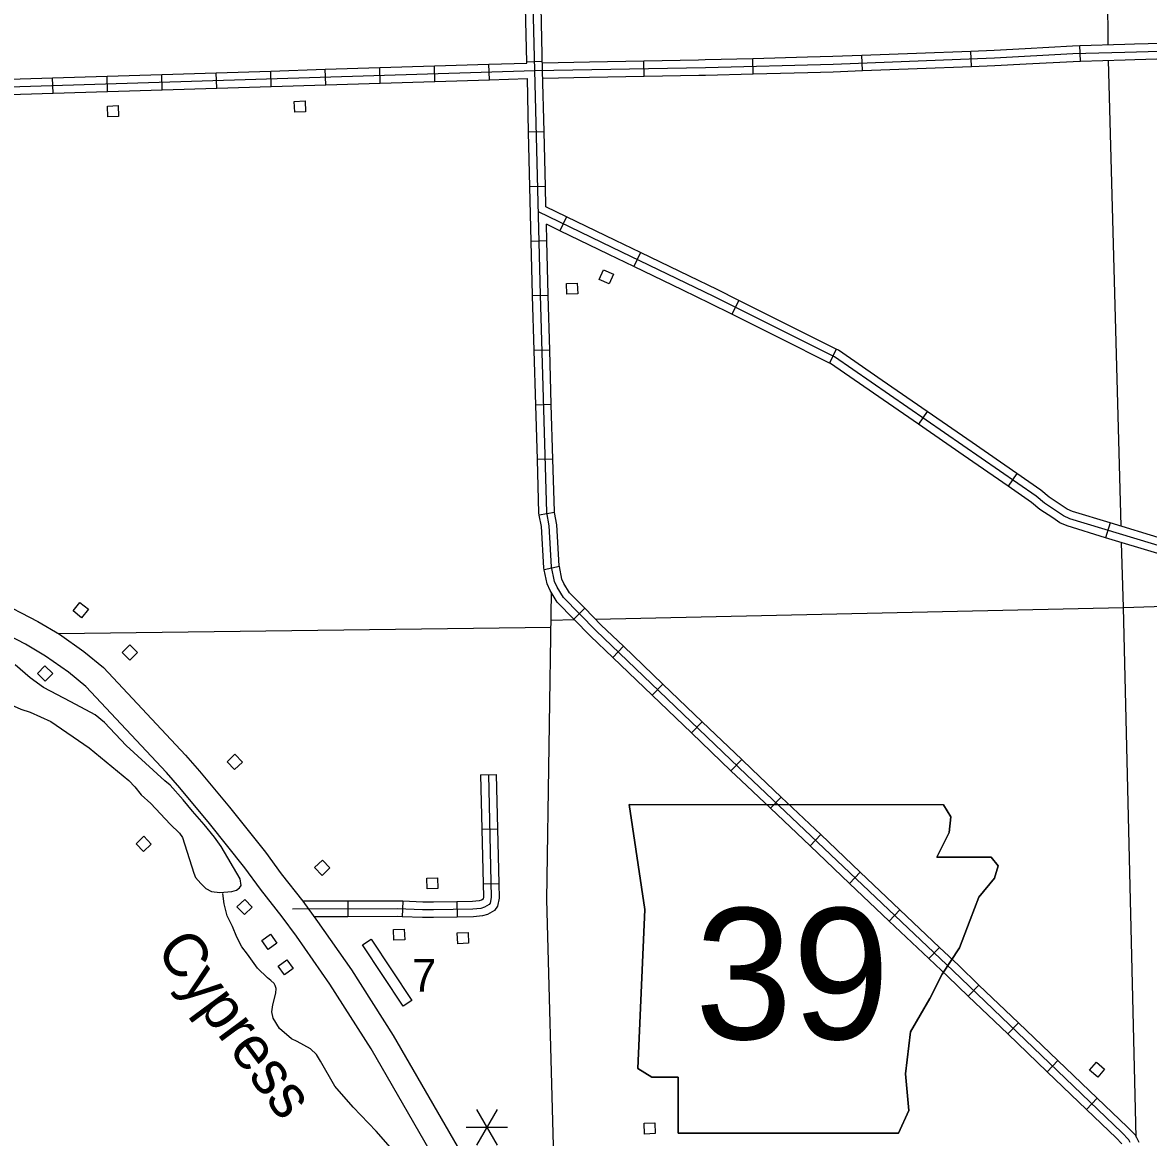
# Model space of a CAD drawing. Extents: x 1084508 to 1142749, y 1057638 to 1093403.
# Drawn here: x 1104795 to 1108215, y 1060730 to 1064117 of the extents above; entities that cross this region are included whole.
import ezdxf

# ---------------------------------------------------------------- set-up
doc = ezdxf.new("R2010")
doc.units = 0
for name, color, linetype in [('Level 15', 7, 'Continuous'), ('Level 21', 7, 'Continuous'), ('Level 32', 7, 'Continuous'), ('Level 35', 7, 'Continuous'), ('Level 4', 7, 'Continuous'), ('Level 45', 7, 'Continuous'), ('Level 48', 7, 'Continuous'), ('Level 5', 7, 'Continuous'), ('Level 56', 7, 'Continuous')]:
    doc.layers.add(name, color=color, linetype=linetype)

msp = doc.modelspace()

# ---------------------------------------------------------------- linework, layer by layer
at = {"layer": 'Level 15'}
for points in [[(1104711.5, 1062364.7), (1104841.2, 1062297.2), (1104906.8, 1062258.9), (1104981.4, 1062206.6), (1105040.8, 1062157.6), (1105289.6, 1061891.8), (1105332.5, 1061843.3), (1105423.2, 1061734.1), (1105532.5, 1061597.1), (1105580.4, 1061531.7), (1105646.3, 1061447.9), (1105690.5, 1061386.9), (1105793.5, 1061240), (1105920.9, 1061040.4), (1106115.1, 1060703.6)], [(1106048, 1060662.9), (1105853.8, 1060999.7), (1105728.3, 1061196.3), (1105626.6, 1061341.4), (1105583.7, 1061400.6), (1105517.9, 1061484.3), (1105470.1, 1061549.4), (1105362.4, 1061684.5), (1105272.9, 1061792.2), (1105231.6, 1061839), (1104986.9, 1062100.3), (1104933.9, 1062144.1), (1104864.4, 1062192.8), (1104803.3, 1062228.5), (1104674.6, 1062295.5)]]:
    msp.add_lwpolyline(points, dxfattribs=at)
at = {"layer": 'Level 21'}
for p, q in [((1106685.2, 1061422.9), (1106637.4, 1061741.5)), ((1107592.5, 1061741), (1107614.5, 1061704.3)), ((1107614.5, 1061704.3), (1107609.2, 1061656.5)), ((1107609.2, 1061656.5), (1107572, 1061582.2)), ((1107572, 1061582.2), (1107736.6, 1061582.2)), ((1107736.6, 1061582.2), (1107757.9, 1061555.7)), ((1107757.9, 1061555.7), (1107747.2, 1061518.5)), ((1107747.2, 1061518.5), (1107699.4, 1061460.1)), ((1107699.4, 1061460.1), (1107672.9, 1061391)), ((1106663.9, 1060939.7), (1106685.2, 1061422.9)), ((1107672.9, 1061391), (1107641, 1061306.1)), ((1107641, 1061306.1), (1107587.9, 1061226.4)), ((1107587.9, 1061226.4), (1107550.8, 1061152.1)), ((1107550.8, 1061152.1), (1107492.3, 1061051.2)), ((1107492.3, 1061051.2), (1107476.4, 1060923.7)), ((1106706.4, 1060913.1), (1106663.9, 1060939.7)), ((1107476.4, 1060923.7), (1107487, 1060812.2)), ((1106786.1, 1060913.1), (1106706.4, 1060913.1)), ((1106786.1, 1060743.2), (1106786.1, 1060913.1)), ((1107487, 1060812.2), (1107455.2, 1060743.2)), ((1107455.2, 1060743.2), (1106786.1, 1060743.2))]:
    msp.add_line(p, q, dxfattribs=at)
msp.add_lwpolyline([(1106637.4, 1061741.5), (1106685.2, 1061422.9), (1106663.9, 1060939.7), (1106706.4, 1060913.1), (1106786.1, 1060913.1), (1106786.1, 1060743.2), (1107455.2, 1060743.2), (1107487, 1060812.2), (1107476.4, 1060923.7), (1107492.3, 1061051.2), (1107550.8, 1061152.1), (1107587.9, 1061226.4), (1107641, 1061306.1), (1107672.9, 1061391), (1107699.4, 1061460.1), (1107747.2, 1061518.5), (1107757.9, 1061555.7), (1107736.6, 1061582.2), (1107572, 1061582.2), (1107609.2, 1061656.5), (1107614.5, 1061704.3), (1107592.5, 1061741)], close=True, dxfattribs=at)
msp.add_lwpolyline([(1106637.4, 1061741.5), (1107592.5, 1061741)], dxfattribs=at)
at = {"layer": 'Level 32'}
for p, q in [((1105550.2, 1063922.6), (1105548.7, 1063969.7)), ((1105715.8, 1063927.7), (1105714.4, 1063974.8)), ((1105881.5, 1063932.9), (1105880, 1063979.9)), ((1106047.1, 1063938), (1106045.7, 1063985)), ((1106212.8, 1063943.1), (1106211.3, 1063990.2)), ((1106374, 1063998.2), (1106326.9, 1063997)), ((1104887.6, 1063902.1), (1104886.1, 1063949.2)), ((1105053.2, 1063907.2), (1105051.8, 1063954.3)), ((1105218.9, 1063912.4), (1105217.4, 1063959.4)), ((1105384.5, 1063917.5), (1105383.1, 1063964.5)), ((1106379.2, 1063784.8), (1106332.1, 1063783.7)), ((1106383.2, 1063619.1), (1106336.1, 1063618)), ((1106446.8, 1063527.1), (1106426.3, 1063484.7)), ((1106387.2, 1063453.5), (1106340.1, 1063452.3)), ((1106391.2, 1063287.9), (1106344.2, 1063286.5)), ((1106396, 1063122.2), (1106349, 1063120.9)), ((1106400.8, 1062956.6), (1106353.8, 1062955.2)), ((1106405.6, 1062790.9), (1106358.6, 1062789.5)), ((1106410.8, 1062629), (1106364.5, 1062620.3)), ((1106425.3, 1062464.7), (1106379.2, 1062455)), ((1106502.4, 1062338), (1106468.8, 1062305.1)), ((1106619.9, 1062222.3), (1106587.3, 1062188.2)), ((1106739.6, 1062107.7), (1106707.1, 1062073.7)), ((1106859.4, 1061993.1), (1106826.8, 1061959.1)), ((1106979.1, 1061878.5), (1106946.6, 1061844.5)), ((1106186.1, 1061832.2), (1106233.2, 1061833.4)), ((1107099.1, 1061764.4), (1107066.7, 1061730.2)), ((1106190.1, 1061666.6), (1106237.2, 1061667.7)), ((1107219.3, 1061650.2), (1107186.9, 1061616.1)), ((1107339.5, 1061536.1), (1107307.1, 1061502)), ((1106194.1, 1061500.9), (1106241.2, 1061502)), ((1105782.8, 1061448.1), (1105782.9, 1061401)), ((1105949.6, 1061447.7), (1105947.6, 1061400.7)), ((1106113.9, 1061446.6), (1106114.7, 1061399.5)), ((1107459.7, 1061422), (1107427.3, 1061387.9)), ((1107579.9, 1061307.9), (1107547.5, 1061273.8)), ((1107699.9, 1061193.5), (1107667.4, 1061159.5)), ((1107819.6, 1061078.9), (1107787.1, 1061044.9)), ((1107939.4, 1060964.3), (1107906.9, 1060930.3)), ((1108059.2, 1060849.8), (1108026.6, 1060815.8))]:
    msp.add_line(p, q, dxfattribs=at)
for points in [[(1101803.1, 1062820.2), (1101799.9, 1063061.8), (1101798.3, 1063329.1), (1101793.8, 1063593.3), (1101794.8, 1063862.3), (1101799.2, 1063869.7), (1101809.7, 1063872.4), (1101921.7, 1063873.2), (1101931.1, 1063874.5), (1101946.3, 1063879.2), (1101968.1, 1063891.8), (1102440.8, 1063896.4), (1102899.8, 1063906.9), (1103341.7, 1063912.5), (1104271.6, 1063919.3), (1104687.4, 1063919.5), (1106351.1, 1063971), (1106309.5, 1065628)], [(1106326.9, 1063997), (1106322.7, 1064162.6)], [(1106374.6, 1063971.4), (1106369.8, 1064163.8)], [(1105383.1, 1063964.5), (1105548.7, 1063969.7)], [(1105548.7, 1063969.7), (1105714.4, 1063974.8)], [(1105714.4, 1063974.8), (1105880, 1063979.9)], [(1105880, 1063979.9), (1106045.7, 1063985)], [(1106045.7, 1063985), (1106211.3, 1063990.2)], [(1106211.3, 1063990.2), (1106327, 1063993.8), (1106326.9, 1063997)], [(1108159.4, 1060715.6), (1108155.5, 1060723.4), (1108133.5, 1060746), (1107621.1, 1061236.3), (1106994, 1061831.8), (1106536.1, 1062269.9), (1106437.8, 1062370.5), (1106418.3, 1062402.4), (1106410.7, 1062419.3), (1106401.4, 1062463.9), (1106394.4, 1062588.7), (1106386.8, 1062629.2), (1106367.6, 1063289.7), (1106351.1, 1063971)], [(1106379.2, 1063784.8), (1106374.6, 1063971.4)], [(1104720.5, 1063944), (1104886.1, 1063949.2)], [(1104886.1, 1063949.2), (1105051.8, 1063954.3)], [(1105051.8, 1063954.3), (1105217.4, 1063959.4)], [(1105217.4, 1063959.4), (1105383.1, 1063964.5)], [(1105881.5, 1063932.9), (1106047.1, 1063938)], [(1106047.1, 1063938), (1106212.8, 1063943.1)], [(1106212.8, 1063943.1), (1106328.1, 1063946.7)], [(1106332.1, 1063783.7), (1106328.1, 1063946.7)], [(1104721.9, 1063897), (1104887.6, 1063902.1)], [(1104887.6, 1063902.1), (1105053.2, 1063907.2)], [(1105053.2, 1063907.2), (1105218.9, 1063912.4)], [(1105218.9, 1063912.4), (1105384.5, 1063917.5)], [(1105384.5, 1063917.5), (1105550.2, 1063922.6)], [(1105550.2, 1063922.6), (1105715.8, 1063927.7)], [(1105715.8, 1063927.7), (1105881.5, 1063932.9)], [(1106336.1, 1063618), (1106332.1, 1063783.7)], [(1106383.2, 1063619.1), (1106379.2, 1063784.8)], [(1106340.1, 1063452.3), (1106336.1, 1063618)], [(1106384.7, 1063557.1), (1106383.2, 1063619.1)], [(1106585.8, 1063433.7), (1106362.4, 1063541.8)], [(1106446.8, 1063527.1), (1106384.7, 1063557.1)], [(1106596, 1063454.9), (1106446.8, 1063527.1)], [(1106426.3, 1063484.7), (1106386, 1063504.2)], [(1106387.2, 1063453.5), (1106386, 1063504.2)], [(1106575.5, 1063412.5), (1106426.3, 1063484.7)], [(1106344.2, 1063286.5), (1106344.1, 1063289), (1106340.1, 1063452.3)], [(1106391.2, 1063287.9), (1106391.2, 1063290.3), (1106387.2, 1063453.5)], [(1106349, 1063120.9), (1106344.2, 1063286.5)], [(1106396, 1063122.2), (1106391.2, 1063287.9)], [(1106353.8, 1062955.2), (1106349, 1063120.9)], [(1106400.8, 1062956.6), (1106396, 1063122.2)], [(1106358.6, 1062789.5), (1106353.8, 1062955.2)], [(1106405.6, 1062790.9), (1106400.8, 1062956.6)], [(1106364.5, 1062620.3), (1106363.3, 1062626.7), (1106358.6, 1062789.5)], [(1106410.8, 1062629), (1106410.2, 1062631.8), (1106405.6, 1062790.9)], [(1106379.2, 1062455), (1106378, 1062460.8), (1106371, 1062585.8), (1106364.5, 1062620.3)], [(1106425.3, 1062464.7), (1106424.8, 1062467), (1106417.8, 1062591.5), (1106410.8, 1062629)], [(1106502.4, 1062338), (1106456.5, 1062385), (1106439.2, 1062413.4), (1106433.2, 1062426.6), (1106425.3, 1062464.7)], [(1106468.8, 1062305.1), (1106419.1, 1062355.9), (1106397.4, 1062391.4), (1106388.2, 1062412), (1106379.2, 1062455)], [(1106619.9, 1062222.3), (1106552.6, 1062286.6), (1106502.4, 1062338)], [(1106587.3, 1062188.2), (1106519.5, 1062253.1), (1106468.8, 1062305.1)], [(1106739.6, 1062107.7), (1106619.9, 1062222.3)], [(1106707.1, 1062073.7), (1106587.3, 1062188.2)], [(1106859.4, 1061993.1), (1106739.6, 1062107.7)], [(1106826.8, 1061959.1), (1106707.1, 1062073.7)], [(1106979.1, 1061878.5), (1106859.4, 1061993.1)], [(1106946.6, 1061844.5), (1106826.8, 1061959.1)], [(1107099.1, 1061764.4), (1107010.2, 1061848.8), (1106979.1, 1061878.5)], [(1106209.7, 1061832.8), (1106218.7, 1061459.2), (1106215.3, 1061442.1), (1106212.3, 1061437.6), (1106197.6, 1061429.7), (1106186.7, 1061426.4), (1106163, 1061423.9), (1106042.9, 1061421.8), (1106009.9, 1061421.7), (1105933.8, 1061424.8), (1105615, 1061424.3)], [(1106186.1, 1061832.2), (1106190.1, 1061666.6)], [(1106233.2, 1061833.4), (1106237.2, 1061667.7)], [(1107066.7, 1061730.2), (1106977.7, 1061814.7), (1106946.6, 1061844.5)], [(1107219.3, 1061650.2), (1107099.1, 1061764.4)], [(1107186.9, 1061616.1), (1107066.7, 1061730.2)], [(1106190.1, 1061666.6), (1106194.1, 1061500.9)], [(1106237.2, 1061667.7), (1106241.2, 1061502)], [(1107339.5, 1061536.1), (1107219.3, 1061650.2)], [(1107307.1, 1061502), (1107186.9, 1061616.1)], [(1107459.7, 1061422), (1107339.5, 1061536.1)], [(1106194.1, 1061500.9), (1106195.1, 1061461.2), (1106193.7, 1061454.3), (1106188.6, 1061451.6), (1106182, 1061449.6), (1106161.5, 1061447.4), (1106113.9, 1061446.6)], [(1106241.2, 1061502), (1106242.2, 1061457.2), (1106237.5, 1061433), (1106228.7, 1061419.6), (1106206.6, 1061407.9), (1106191.4, 1061403.3), (1106164.4, 1061400.4), (1106114.7, 1061399.5)], [(1107427.3, 1061387.9), (1107307.1, 1061502)], [(1105782.8, 1061448.1), (1105646.4, 1061447.9)], [(1105949.6, 1061447.7), (1105934.3, 1061448.4), (1105782.8, 1061448.1)], [(1106113.9, 1061446.6), (1106042.6, 1061445.3), (1106010.4, 1061445.2), (1105949.6, 1061447.7)], [(1107579.9, 1061307.9), (1107459.7, 1061422)], [(1105782.9, 1061401), (1105680.5, 1061400.9)], [(1105947.6, 1061400.7), (1105933.4, 1061401.3), (1105782.9, 1061401)], [(1106114.7, 1061399.5), (1106043.1, 1061398.2), (1106009.5, 1061398.1), (1105947.6, 1061400.7)], [(1107547.5, 1061273.8), (1107427.3, 1061387.9)], [(1107699.9, 1061193.5), (1107637.4, 1061253.3), (1107579.9, 1061307.9)], [(1107667.4, 1061159.5), (1107604.9, 1061219.2), (1107547.5, 1061273.8)], [(1107819.6, 1061078.9), (1107699.9, 1061193.5)], [(1107787.1, 1061044.9), (1107667.4, 1061159.5)], [(1107939.4, 1060964.3), (1107819.6, 1061078.9)], [(1107906.9, 1060930.3), (1107787.1, 1061044.9)], [(1108059.2, 1060849.8), (1107939.4, 1060964.3)], [(1108026.6, 1060815.8), (1107906.9, 1060930.3)], [(1108186.3, 1060714.8), (1108174.9, 1060737.2), (1108150.1, 1060762.7), (1108059.2, 1060849.8)], [(1108134.3, 1060711.4), (1108116.9, 1060729.3), (1108026.6, 1060815.8)]]:
    msp.add_lwpolyline(points, dxfattribs=at)
at = {"layer": 'Level 35'}
for points in [[(1104183.2, 1062243.7), (1104214.6, 1062227.1), (1104254.2, 1062209.6), (1104313.5, 1062194.4), (1104369.8, 1062183.5), (1104456.9, 1062157.9), (1104504.6, 1062142.3), (1104554.6, 1062132.7), (1104658.3, 1062104.9), (1104694.9, 1062091.6), (1104759.9, 1062044.7), (1104789.1, 1062031.1), (1104818.3, 1062022.6), (1104880.7, 1061993.4), (1104996.9, 1061913.6), (1105117.4, 1061814.6), (1105136.3, 1061795.5), (1105154.9, 1061771.2), (1105184.5, 1061744.9)], [(1105243.5, 1061800.3), (1105226.6, 1061814), (1105109.9, 1061921.4), (1105044, 1061990.7), (1105015.4, 1062014.3), (1104941.6, 1062054), (1104857.9, 1062097.4), (1104818.1, 1062126.6), (1104772.6, 1062165.9)], [(1105184.5, 1061744.9), (1105243.4, 1061682.4), (1105271.8, 1061654.7), (1105281.1, 1061641.2), (1105315.1, 1061533), (1105320.6, 1061520), (1105335.8, 1061501.8), (1105351.5, 1061486.4), (1105369.1, 1061477.7), (1105394.3, 1061474), (1105430.6, 1061477.7), (1105444.9, 1061482), (1105454, 1061488.7), (1105459, 1061495.8), (1105456, 1061516.1), (1105397.7, 1061614), (1105378.1, 1061642.1), (1105346.7, 1061681), (1105310.8, 1061721.3), (1105282.5, 1061756.2), (1105243.5, 1061800.3)], [(1105912.1, 1060699.9), (1105868.6, 1060749.8), (1105799.3, 1060822.9), (1105743.8, 1060885.8), (1105699.6, 1060962), (1105687.5, 1060982), (1105669.5, 1061000.1), (1105629.1, 1061022), (1105611.8, 1061029.8), (1105575.4, 1061061), (1105556.5, 1061093.2), (1105552, 1061112.2), (1105554.9, 1061133), (1105564.4, 1061168.9), (1105565.1, 1061183.4), (1105562.5, 1061192.4), (1105559.1, 1061198.2), (1105549, 1061207.6), (1105539, 1061215.8), (1105508.7, 1061244.2), (1105478.5, 1061287.4), (1105461, 1061309.4), (1105445.4, 1061338.8), (1105432.6, 1061370.9), (1105416.1, 1061403.9), (1105406.9, 1061439.7), (1105403.4, 1061471.9)]]:
    msp.add_lwpolyline(points, dxfattribs=at)
at = {"layer": 'Level 4'}
msp.add_lwpolyline([(1106408.8, 1060667.5), (1106387.1, 1061453.5), (1106401.7, 1062384.3)], dxfattribs=at)
at = {"layer": 'Level 45'}
for p, q in [((1108008.2, 1063999.6), (1108006.7, 1064046.7)), ((1107014.5, 1063961), (1107013.3, 1064008)), ((1107346.1, 1063970.8), (1107344.3, 1064017.8)), ((1107677.3, 1063983.3), (1107675.5, 1064030.4)), ((1106683, 1063953.6), (1106682.1, 1064000.7)), ((1106671.9, 1063418.2), (1106651.4, 1063375.9)), ((1106970.1, 1063272.9), (1106949.1, 1063230.8)), ((1107266.6, 1063124.8), (1107245.6, 1063082.6)), ((1107542.6, 1062935.4), (1107515.9, 1062896.7)), ((1107815.4, 1062747.1), (1107788.7, 1062708.4)), ((1108098.3, 1062597.2), (1108084.7, 1062552.2))]:
    msp.add_line(p, q, dxfattribs=at)
for points in [[(1107675.5, 1064030.4), (1107746.2, 1064033.1), (1107840.7, 1064038.2)], [(1107840.7, 1064038.2), (1107983.6, 1064046), (1108006.7, 1064046.7)], [(1108006.7, 1064046.7), (1108142.5, 1064051), (1108172.5, 1064051.8)], [(1108172.5, 1064051.8), (1108338.1, 1064056.4)], [(1106351.1, 1063971), (1106869.1, 1063980.6), (1107256.6, 1063990.9), (1107747.3, 1064009.6), (1107984.6, 1064022.5), (1108143.2, 1064027.4), (1108354.5, 1064033.3), (1108730.1, 1064035.5), (1108810, 1062509.3), (1108384.4, 1062486.7), (1108374.9, 1062488.9), (1107975.8, 1062609.8), (1107956.6, 1062618.4), (1107899.2, 1062656.6), (1107873.9, 1062678.2), (1107261.3, 1063101.1), (1106894.1, 1063284.6), (1106585.8, 1063433.7)], [(1106682.1, 1064000.7), (1106847.8, 1064003.8)], [(1106847.8, 1064003.8), (1106868.6, 1064004.2), (1107013.3, 1064008)], [(1107013.3, 1064008), (1107178.9, 1064012.4)], [(1107178.9, 1064012.4), (1107255.9, 1064014.5), (1107344.3, 1064017.8)], [(1107344.3, 1064017.8), (1107509.9, 1064024.1)], [(1107509.9, 1064024.1), (1107675.5, 1064030.4)], [(1108008.2, 1063999.6), (1108143.9, 1064003.9), (1108173.8, 1064004.7)], [(1108173.8, 1064004.7), (1108339.4, 1064009.3)], [(1106374.1, 1063994.9), (1106516.4, 1063997.6)], [(1106516.4, 1063997.6), (1106682.1, 1064000.7)], [(1107180.2, 1063965.4), (1107257.4, 1063967.4), (1107346.1, 1063970.8)], [(1107346.1, 1063970.8), (1107511.7, 1063977.1)], [(1107511.7, 1063977.1), (1107677.3, 1063983.3)], [(1107677.3, 1063983.3), (1107748.4, 1063986), (1107843.2, 1063991.2)], [(1107843.2, 1063991.2), (1107985.7, 1063998.9), (1108008.2, 1063999.6)], [(1106375.2, 1063947.9), (1106517.2, 1063950.5)], [(1106517.2, 1063950.5), (1106683, 1063953.6)], [(1106683, 1063953.6), (1106848.7, 1063956.7)], [(1106848.7, 1063956.7), (1106869.7, 1063957.1), (1107014.5, 1063961)], [(1107014.5, 1063961), (1107180.2, 1063965.4)], [(1106671.9, 1063418.2), (1106596, 1063454.9)], [(1106651.4, 1063375.9), (1106575.5, 1063412.5)], [(1106821.1, 1063346.1), (1106671.9, 1063418.2)], [(1106800.6, 1063303.7), (1106651.4, 1063375.9)], [(1106970.1, 1063272.9), (1106904.5, 1063305.7), (1106821.1, 1063346.1)], [(1106949.1, 1063230.8), (1106883.7, 1063263.5), (1106800.6, 1063303.7)], [(1107118.4, 1063198.8), (1106970.1, 1063272.9)], [(1107097.3, 1063156.7), (1106949.1, 1063230.8)], [(1107266.6, 1063124.8), (1107118.4, 1063198.8)], [(1107245.6, 1063082.6), (1107097.3, 1063156.7)], [(1107406.3, 1063029.6), (1107273.3, 1063121.4), (1107266.6, 1063124.8)], [(1107379.5, 1062990.9), (1107249.3, 1063080.8), (1107245.6, 1063082.6)], [(1107542.6, 1062935.4), (1107406.3, 1063029.6)], [(1107515.9, 1062896.7), (1107379.5, 1062990.9)], [(1107679, 1062841.3), (1107542.6, 1062935.4)], [(1107652.3, 1062802.5), (1107515.9, 1062896.7)], [(1107815.4, 1062747.1), (1107679, 1062841.3)], [(1107788.7, 1062708.4), (1107652.3, 1062802.5)], [(1107949.8, 1062651.2), (1107913.4, 1062675.4), (1107888.2, 1062696.9), (1107815.4, 1062747.1)], [(1107923.8, 1062612), (1107885, 1062637.8), (1107859.5, 1062659.5), (1107788.7, 1062708.4)], [(1108098.3, 1062597.2), (1107984.1, 1062631.9), (1107968.1, 1062639.1), (1107949.8, 1062651.2)], [(1108084.7, 1062552.2), (1107967.5, 1062587.7), (1107945.2, 1062597.7), (1107923.8, 1062612)], [(1108256.9, 1062549.2), (1108098.3, 1062597.2)], [(1108243.3, 1062504.1), (1108084.7, 1062552.2)]]:
    msp.add_lwpolyline(points, dxfattribs=at)
at = {"layer": 'Level 48'}
for p, q in [((1106236.4, 1060815.7), (1106173.6, 1060706.9)), ((1106173.6, 1060815.7), (1106236.4, 1060706.9)), ((1106142.3, 1060761.3), (1106267.8, 1060761.3))]:
    msp.add_line(p, q, dxfattribs=at)
at = {"layer": 'Level 5'}
for points in [[(1108092.6, 1064049.4), (1108080.9, 1065698.7)], [(1108132, 1062587.1), (1108093.4, 1064002.3)], [(1108177.8, 1060731.4), (1108138.7, 1062339.9), (1108133.3, 1062537.4)], [(1106534.7, 1062304.9), (1108138.7, 1062339.9), (1109809.6, 1062394.7)], [(1106400.4, 1062302), (1106470.3, 1062303.5)], [(1104903.6, 1062260.8), (1106400.1, 1062280)]]:
    msp.add_lwpolyline(points, dxfattribs=at)
at = {"layer": 'Level 56'}
for points in [[(1105621.7, 1063844.6), (1105620.3, 1063877.2), (1105653.1, 1063878.6), (1105654.4, 1063845.9)], [(1105053.7, 1063830.5), (1105052.4, 1063863.1), (1105085.1, 1063864.5), (1105086.5, 1063831.8)], [(1106546.5, 1063336.1), (1106559.5, 1063366), (1106589.6, 1063353), (1106576.6, 1063323)], [(1106448.4, 1063291.4), (1106447, 1063324), (1106479.8, 1063325.4), (1106481.1, 1063292.7)], [(1104948.6, 1062329.8), (1104969.1, 1062355.2), (1104994.6, 1062334.6), (1104974.1, 1062309.2)], [(1105097.4, 1062203.5), (1105120.3, 1062226.8), (1105143.7, 1062203.8), (1105120.8, 1062180.5)], [(1104840, 1062139.3), (1104862.9, 1062162.6), (1104886.3, 1062139.6), (1104863.4, 1062116.3)], [(1105416.2, 1061871.7), (1105439.9, 1061894.3), (1105462.5, 1061870.5), (1105438.8, 1061848)], [(1105139.6, 1061622.8), (1105163.3, 1061645.4), (1105185.9, 1061621.6), (1105162.2, 1061599.1)], [(1105681.8, 1061550.3), (1105705.4, 1061572.9), (1105728.1, 1061549.1), (1105704.4, 1061526.6)], [(1106023.9, 1061485.3), (1106022.5, 1061517.9), (1106055.3, 1061519.3), (1106056.6, 1061486.6)], [(1105446, 1061431.2), (1105469.7, 1061453.7), (1105492.3, 1061430), (1105468.6, 1061407.5)], [(1105547.7, 1061347.5), (1105566.9, 1061321.1), (1105540.5, 1061301.8), (1105521.2, 1061328.2)], [(1105923, 1061329.3), (1105921.7, 1061361.9), (1105954.4, 1061363.3), (1105955.7, 1061330.6)], [(1106116.5, 1061319), (1106115.2, 1061351.7), (1106147.9, 1061353), (1106149.2, 1061320.4)], [(1105827.1, 1061315.8), (1105853.2, 1061333.1), (1105977.2, 1061146.6), (1105951, 1061129.3)], [(1105597.9, 1061269.9), (1105617.2, 1061243.5), (1105590.7, 1061224.2), (1105571.5, 1061250.6)], [(1108035.6, 1060934.7), (1108056.8, 1060959.5), (1108081.7, 1060938.2), (1108060.5, 1060913.4)], [(1106683.9, 1060740.9), (1106682.5, 1060773.6), (1106715.2, 1060774.9), (1106716.6, 1060742.3)]]:
    msp.add_lwpolyline(points, close=True, dxfattribs=at)

# ---------------------------------------------------------------- texts
at = {"layer": 'Level 21'}
msp.add_text('39', height=397.75, dxfattribs=at).set_placement((1106837.1, 1061029.2))
at = {"layer": 'Level 35'}
msp.add_text('Cypress', height=132.58, rotation=306.4575, dxfattribs=at).set_placement((1105196.7, 1061299.1))
at = {"layer": 'Level 56'}
msp.add_text('7', height=99.4, dxfattribs=at).set_placement((1105977.8, 1061173.6))

doc.saveas('drawing.dxf')
